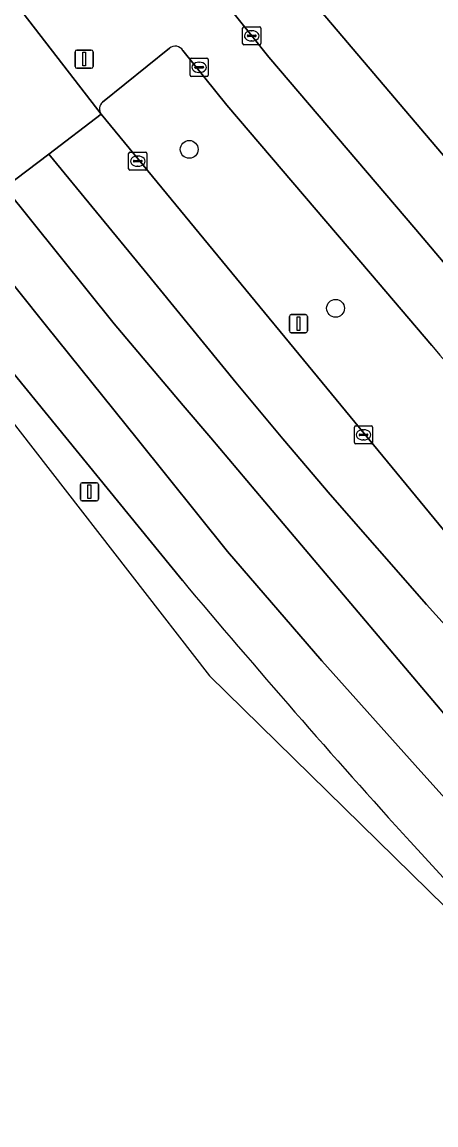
# Model space of a CAD drawing. Extents: x 159674 to 160531, y 382172 to 382904.
# Drawn here: x 159713.3 to 159736.1, y 382434.8 to 382495.4 of the extents above; entities that cross this region are included whole.
import ezdxf

# ---------------------------------------------------------------- set-up
doc = ezdxf.new("R2010")
doc.units = 0
for name, color, linetype in [('IMGEO_Berm_groen', 7, 'Continuous'), ('IMGEO_Boom', 7, 'Continuous'), ('IMGEO_Fietspad_gesloten', 7, 'Continuous'), ('IMGEO_Groenvoorziening', 7, 'Continuous'), ('IMGEO_Kolk', 7, 'Continuous'), ('IMGEO_Rijbaan_regionaal_gesloten', 7, 'Continuous'), ('IMGEO_Rioolput', 7, 'Continuous'), ('IMGEO_Verkeersbordpaal', 7, 'Continuous'), ('IMGEO_Verkeersregelinstallatiepaal', 7, 'Continuous'), ('IMGEO_Voetpad_open', 7, 'Continuous')]:
    doc.layers.add(name, color=color, linetype=linetype)

msp = doc.modelspace()

# ---------------------------------------------------------------- linework, layer by layer
at = {"layer": 'IMGEO_Berm_groen'}
for points in [[(159721.431, 382493.96), (159717.753, 382491.003)], [(159735.83, 382477.619), (159732.473, 382481.57), (159724.579, 382490.835), (159722.162, 382493.838)], [(159717.675, 382490.331), (159736.737, 382467.175)], [(159722.133, 382464.712), (159709.479, 382480.224), (159707.602, 382482.66)], [(159706.101, 382482.046), (159723.624, 382459.462), (159745.82, 382437.702), (159771.584, 382412.442), (159778.718, 382405.449), (159846.283, 382355.928), (159852.48, 382351.742), (159852.824, 382351.491), (159856.066, 382349.132), (159856.448, 382348.854), (159867.477, 382340.828), (159883.947, 382328.846), (159897.318, 382319.118), (159917.523, 382304.468), (159948.714, 382281.88), (159991.934, 382250), (160000, 382244.05), (160023.542, 382226.685)], [(159742.76, 382441.515), (159734.642, 382450.366)]]:
    msp.add_lwpolyline(points, dxfattribs=at)
for centre, radius, start, end in [((159721.743, 382493.577), 0.494, 31.93426, 129.11567), ((159718.083, 382490.624), 0.503, 131.07887, 215.67958), ((160055.532, 382751.077), 420.7, 220.54206, 223.55593), ((160089.016, 382771.989), 478.563, 219.94733, 222.22629)]:
    msp.add_arc(centre, radius, start, end, dxfattribs=at)
at = {"layer": 'IMGEO_Boom'}
for centre in [(159722.51, 382488.4), (159730.547, 382479.667)]:
    msp.add_circle(centre, 0.489, dxfattribs=at)
at = {"layer": 'IMGEO_Fietspad_gesloten'}
for points in [[(159738.563, 382479.736), (159734.953, 382484.005), (159726.89, 382493.468), (159725.943, 382494.638), (159721.639, 382500), (159720.333, 382501.627)], [(159713.452, 382495.818), (159717.675, 382490.331)], [(159717.753, 382491.003), (159721.431, 382493.96)], [(159722.162, 382493.838), (159724.579, 382490.835), (159732.473, 382481.57), (159735.83, 382477.619)]]:
    msp.add_lwpolyline(points, dxfattribs=at)
for centre, radius, start, end in [((159721.743, 382493.577), 0.494, 31.93426, 129.11567), ((159718.083, 382490.624), 0.503, 131.07887, 215.67958), ((160055.532, 382751.077), 420.7, 220.54206, 223.55593)]:
    msp.add_arc(centre, radius, start, end, dxfattribs=at)
at = {"layer": 'IMGEO_Groenvoorziening'}
msp.add_lwpolyline([(159734.936, 382510.752), (159731.233, 382518.883), (159728.146, 382519.23), (159728.413, 382518.679), (159731.42, 382512.522), (159731.166, 382508.938), (159725.466, 382501.271), (159725.736, 382500.938), (159726.495, 382500), (159727.869, 382498.304), (159729.753, 382495.977), (159736.673, 382487.82), (159737.831, 382486.455)], close=True, dxfattribs=at)
at = {"layer": 'IMGEO_Kolk'}
for p, q in [((159725.442, 382494.213), (159725.442, 382495.065)), ((159725.517, 382495.139), (159726.369, 382495.139)), ((159726.443, 382495.065), (159726.443, 382494.213)), ((159725.701, 382494.633), (159725.701, 382494.645)), ((159726.139, 382494.596), (159725.741, 382494.596)), ((159725.744, 382494.682), (159726.142, 382494.682)), ((159725.93, 382494.919), (159725.955, 382494.919)), ((159726.185, 382494.645), (159726.185, 382494.633)), ((159726.369, 382494.139), (159725.517, 382494.139)), ((159725.953, 382494.359), (159725.928, 382494.359)), ((159719.181, 382487.326), (159719.181, 382488.178)), ((159719.256, 382488.252), (159720.108, 382488.252)), ((159719.483, 382487.795), (159719.881, 382487.795)), ((159719.669, 382488.032), (159719.694, 382488.032)), ((159720.182, 382488.178), (159720.182, 382487.326)), ((159720.108, 382487.252), (159719.256, 382487.252)), ((159719.44, 382487.746), (159719.44, 382487.758)), ((159719.878, 382487.709), (159719.48, 382487.709)), ((159719.692, 382487.472), (159719.667, 382487.472)), ((159719.924, 382487.758), (159719.924, 382487.746)), ((159731.582, 382472.287), (159731.582, 382473.139)), ((159731.657, 382473.213), (159732.509, 382473.213)), ((159731.841, 382472.707), (159731.841, 382472.719)), ((159732.279, 382472.67), (159731.881, 382472.67)), ((159731.884, 382472.756), (159732.282, 382472.756)), ((159732.07, 382472.993), (159732.095, 382472.993)), ((159732.325, 382472.719), (159732.325, 382472.707)), ((159732.583, 382473.139), (159732.583, 382472.287)), ((159732.509, 382472.213), (159731.657, 382472.213)), ((159732.093, 382472.433), (159732.068, 382472.433))]:
    msp.add_line(p, q, dxfattribs=at)
for points in [[(159725.442, 382494.213), (159725.442, 382495.065)], [(159725.517, 382495.139), (159726.369, 382495.139)], [(159726.443, 382495.065), (159726.443, 382494.213)], [(159726.369, 382494.139), (159725.517, 382494.139)], [(159719.181, 382487.326), (159719.181, 382488.178)], [(159719.256, 382488.252), (159720.108, 382488.252)], [(159720.182, 382488.178), (159720.182, 382487.326)], [(159720.108, 382487.252), (159719.256, 382487.252)], [(159731.582, 382472.287), (159731.582, 382473.139)], [(159731.657, 382473.213), (159732.509, 382473.213)], [(159732.583, 382473.139), (159732.583, 382472.287)], [(159732.509, 382472.213), (159731.657, 382472.213)]]:
    msp.add_lwpolyline(points, dxfattribs=at)
for centre, radius, start, end in [((159725.519, 382495.063), 0.0765, 91.55205, 178.44795), ((159725.519, 382495.063), 0.0765, 91.55205, 178.44795), ((159726.367, 382495.063), 0.0765, 1.55205, 88.44795), ((159726.367, 382495.063), 0.0765, 1.55205, 88.44795), ((159725.741, 382494.642), 0.0403, 85.87752, 175.75265), ((159725.738, 382494.632), 0.0366, 178.93798, 274.71019), ((159726.142, 382494.639), 0.043, 264.86636, 352.45326), ((159726.146, 382494.644), 0.0386, 1.73085, 96.63898), ((159725.519, 382494.215), 0.0765, 181.55205, 268.44795), ((159725.519, 382494.215), 0.0765, 181.55205, 268.44795), ((159726.367, 382494.215), 0.0765, 271.55205, 358.44795), ((159726.367, 382494.215), 0.0765, 271.55205, 358.44795), ((159719.258, 382488.176), 0.0765, 91.55205, 178.44795), ((159719.258, 382488.176), 0.0765, 91.55205, 178.44795), ((159719.48, 382487.755), 0.0403, 85.87752, 175.75265), ((159719.885, 382487.757), 0.0386, 1.73085, 96.63898), ((159720.106, 382488.176), 0.0765, 1.55205, 88.44795), ((159720.106, 382488.176), 0.0765, 1.55205, 88.44795), ((159719.258, 382487.328), 0.0765, 181.55205, 268.44795), ((159719.258, 382487.328), 0.0765, 181.55205, 268.44795), ((159719.477, 382487.745), 0.0366, 178.93798, 274.71019), ((159719.881, 382487.752), 0.043, 264.86636, 352.45326), ((159720.106, 382487.328), 0.0765, 271.55205, 358.44795), ((159720.106, 382487.328), 0.0765, 271.55205, 358.44795), ((159731.659, 382473.137), 0.0765, 91.55205, 178.44795), ((159731.659, 382473.137), 0.0765, 91.55205, 178.44795), ((159731.881, 382472.716), 0.0403, 85.87752, 175.75265), ((159731.878, 382472.706), 0.0366, 178.93798, 274.71019), ((159732.282, 382472.713), 0.043, 264.86636, 352.45326), ((159732.286, 382472.718), 0.0386, 1.73085, 96.63898), ((159732.507, 382473.137), 0.0765, 1.55205, 88.44795), ((159732.507, 382473.137), 0.0765, 1.55205, 88.44795), ((159731.659, 382472.289), 0.0765, 181.55205, 268.44795), ((159731.659, 382472.289), 0.0765, 181.55205, 268.44795), ((159732.507, 382472.289), 0.0765, 271.55205, 358.44795), ((159732.507, 382472.289), 0.0765, 271.55205, 358.44795)]:
    msp.add_arc(centre, radius, start, end, dxfattribs=at)
for centre, major_axis, ratio, start_param, end_param in [((159725.929, 382494.639), (-0.387, 0.002), 0.722429, 4.712389, 7.853982), ((159725.954, 382494.639), (-0.39, 0.002), 0.717154, 1.570796, 4.712389), ((159719.668, 382487.752), (-0.387, 0.002), 0.722429, 4.712389, 7.853982), ((159719.693, 382487.752), (-0.39, 0.002), 0.717154, 1.570796, 4.712389), ((159732.069, 382472.713), (-0.387, 0.002), 0.722429, 4.712389, 7.853982), ((159732.094, 382472.713), (-0.39, 0.002), 0.717154, 1.570796, 4.712389)]:
    msp.add_ellipse(centre, major_axis=major_axis, ratio=ratio, start_param=start_param, end_param=end_param, dxfattribs=at)
at = {"layer": 'IMGEO_Rijbaan_regionaal_gesloten'}
for points in [[(159682.046, 382527.097), (159712.388, 382486.305), (159714.806, 382488.146), (159717.675, 382490.331), (159713.452, 382495.818), (159707.559, 382503.699), (159698.983, 382515.389), (159695.372, 382520.467), (159687.922, 382531.378), (159685.832, 382534.602), (159685.832, 382534.602), (159680.655, 382529.884)], [(159736.737, 382467.175), (159717.675, 382490.331), (159714.806, 382488.146), (159720.032, 382481.762), (159725.08, 382475.578), (159727.647, 382472.486), (159730.258, 382469.43), (159735.544, 382463.388), (159740.853, 382457.506), (159746.395, 382451.682), (159752.033, 382445.952), (159757.672, 382440.221), (159760.512, 382437.405), (159766.172, 382431.66), (159769.039, 382428.789), (159771.901, 382425.971), (159774.783, 382423.176), (159777.618, 382420.427), (159780.579, 382417.615)], [(159714.806, 382488.146), (159712.388, 382486.305), (159718.394, 382478.808), (159722.183, 382474.327), (159723.692, 382472.542), (159726.655, 382469.038), (159731.786, 382462.969), (159736.998, 382456.805), (159742.392, 382450.934), (159747.787, 382445.064), (159753.333, 382439.337), (159758.879, 382433.61), (159764.424, 382427.883), (159770.292, 382422.083), (159776.048, 382416.172), (159781.803, 382410.26), (159804.779, 382391.509)], [(159780.579, 382417.615), (159777.618, 382420.427), (159774.783, 382423.176), (159771.901, 382425.971), (159769.039, 382428.789), (159766.172, 382431.66), (159760.512, 382437.405), (159757.672, 382440.221), (159752.033, 382445.952), (159746.395, 382451.682), (159740.853, 382457.506), (159735.544, 382463.388), (159730.258, 382469.43), (159727.647, 382472.486), (159725.08, 382475.578), (159720.032, 382481.762), (159714.806, 382488.146)], [(159758.879, 382433.61), (159753.333, 382439.337), (159747.787, 382445.064), (159742.392, 382450.934), (159736.998, 382456.805), (159731.786, 382462.969), (159726.655, 382469.038), (159723.692, 382472.542), (159722.183, 382474.327), (159718.394, 382478.808), (159712.388, 382486.305), (159710.015, 382484.498), (159714.679, 382478.686), (159719.646, 382472.496), (159724.613, 382466.306), (159729.79, 382460.291), (159735.235, 382454.218), (159740.68, 382448.145), (159746.062, 382442.354), (159751.636, 382436.563), (159757.209, 382430.773)], [(159710.015, 382484.498), (159707.602, 382482.66), (159709.479, 382480.224), (159722.133, 382464.712)], [(159752.387, 382432.779), (159762.406, 382425.281), (159760.123, 382427.985), (159757.209, 382430.773), (159751.636, 382436.563), (159746.062, 382442.354), (159740.68, 382448.145), (159735.235, 382454.218), (159729.79, 382460.291), (159724.613, 382466.306), (159719.646, 382472.496), (159714.679, 382478.686), (159710.015, 382484.498)], [(159734.642, 382450.366), (159742.76, 382441.515)]]:
    msp.add_lwpolyline(points, dxfattribs=at)
msp.add_arc((160089.016, 382771.989), 478.563, 219.94733, 222.22629, dxfattribs=at)
at = {"layer": 'IMGEO_Rioolput'}
for p, q in [((159722.557, 382492.483), (159722.557, 382493.335)), ((159722.632, 382493.409), (159723.484, 382493.409)), ((159723.558, 382493.335), (159723.558, 382492.483)), ((159722.816, 382492.903), (159722.816, 382492.915)), ((159723.254, 382492.866), (159722.856, 382492.866)), ((159722.859, 382492.952), (159723.257, 382492.952)), ((159723.068, 382492.629), (159723.043, 382492.629)), ((159723.045, 382493.189), (159723.07, 382493.189)), ((159723.3, 382492.915), (159723.3, 382492.903)), ((159723.484, 382492.409), (159722.632, 382492.409))]:
    msp.add_line(p, q, dxfattribs=at)
for points in [[(159722.557, 382492.483), (159722.557, 382493.335)], [(159722.632, 382493.409), (159723.484, 382493.409)], [(159723.558, 382493.335), (159723.558, 382492.483)], [(159723.484, 382492.409), (159722.632, 382492.409)]]:
    msp.add_lwpolyline(points, dxfattribs=at)
for centre, radius, start, end in [((159722.634, 382493.333), 0.0765, 91.55205, 178.44795), ((159722.634, 382493.333), 0.0765, 91.55205, 178.44795), ((159723.482, 382493.333), 0.0765, 1.55205, 88.44795), ((159723.482, 382493.333), 0.0765, 1.55205, 88.44795), ((159722.856, 382492.912), 0.0403, 85.87752, 175.75265), ((159722.853, 382492.902), 0.0366, 178.93798, 274.71019), ((159723.257, 382492.909), 0.043, 264.86636, 352.45326), ((159723.261, 382492.914), 0.0386, 1.73085, 96.63898), ((159722.634, 382492.485), 0.0765, 181.55205, 268.44795), ((159722.634, 382492.485), 0.0765, 181.55205, 268.44795), ((159723.482, 382492.485), 0.0765, 271.55205, 358.44795), ((159723.482, 382492.485), 0.0765, 271.55205, 358.44795)]:
    msp.add_arc(centre, radius, start, end, dxfattribs=at)
for centre, major_axis, ratio, start_param, end_param in [((159723.044, 382492.909), (-0.387, 0.002), 0.722429, 4.712389, 7.853982), ((159723.069, 382492.909), (-0.39, 0.002), 0.717154, 1.570796, 4.712389)]:
    msp.add_ellipse(centre, major_axis=major_axis, ratio=ratio, start_param=start_param, end_param=end_param, dxfattribs=at)
at = {"layer": 'IMGEO_Verkeersbordpaal'}
for p, q in [((159728.11, 382479.322), (159728.9, 382479.322)), ((159728.9, 382479.322), (159728.11, 382479.322)), ((159728.01, 382478.422), (159728.01, 382479.222)), ((159728.01, 382479.222), (159728.01, 382478.422)), ((159729, 382479.222), (159729, 382478.422)), ((159729, 382478.422), (159729, 382479.222)), ((159728.9, 382478.322), (159728.11, 382478.322)), ((159728.11, 382478.322), (159728.9, 382478.322)), ((159716.529, 382469.183), (159716.529, 382469.983)), ((159716.529, 382469.983), (159716.529, 382469.183)), ((159716.629, 382470.083), (159717.419, 382470.083)), ((159717.419, 382470.083), (159716.629, 382470.083)), ((159717.519, 382469.983), (159717.519, 382469.183)), ((159717.519, 382469.183), (159717.519, 382469.983)), ((159717.419, 382469.083), (159716.629, 382469.083)), ((159716.629, 382469.083), (159717.419, 382469.083))]:
    msp.add_line(p, q, dxfattribs=at)
for points in [[(159728.43, 382479.197), (159728.58, 382479.197), (159728.58, 382478.447), (159728.43, 382478.447), (159728.43, 382479.197)], [(159716.949, 382469.958), (159717.099, 382469.958), (159717.099, 382469.208), (159716.949, 382469.208), (159716.949, 382469.958)]]:
    msp.add_lwpolyline(points, dxfattribs=at)
for centre, start, end in [((159728.11, 382479.222), 90, 180), ((159728.11, 382479.222), 90, 180), ((159728.9, 382479.222), 0, 90), ((159728.9, 382479.222), 360, 90), ((159728.11, 382478.422), 180, 270), ((159728.11, 382478.422), 180, 270), ((159728.9, 382478.422), 270, 0), ((159728.9, 382478.422), 270, 0), ((159716.629, 382469.983), 90, 180), ((159716.629, 382469.983), 90, 180), ((159717.419, 382469.983), 0, 90), ((159717.419, 382469.983), 360, 90), ((159716.629, 382469.183), 180, 270), ((159716.629, 382469.183), 180, 270), ((159717.419, 382469.183), 270, 0), ((159717.419, 382469.183), 270, 0)]:
    msp.add_arc(centre, 0.1, start, end, dxfattribs=at)
at = {"layer": 'IMGEO_Verkeersregelinstallatiepaal'}
for p, q in [((159716.341, 382493.859), (159717.131, 382493.859)), ((159717.131, 382493.859), (159716.341, 382493.859)), ((159716.241, 382492.959), (159716.241, 382493.759)), ((159716.241, 382493.759), (159716.241, 382492.959)), ((159717.231, 382493.759), (159717.231, 382492.959)), ((159717.231, 382492.959), (159717.231, 382493.759)), ((159717.131, 382492.859), (159716.341, 382492.859)), ((159716.341, 382492.859), (159717.131, 382492.859))]:
    msp.add_line(p, q, dxfattribs=at)
msp.add_lwpolyline([(159716.661, 382493.734), (159716.811, 382493.734), (159716.811, 382492.984), (159716.661, 382492.984), (159716.661, 382493.734)], dxfattribs=at)
for centre, start, end in [((159716.341, 382493.759), 90, 180), ((159716.341, 382493.759), 90, 180), ((159717.131, 382493.759), 0, 90), ((159717.131, 382493.759), 360, 90), ((159716.341, 382492.959), 180, 270), ((159716.341, 382492.959), 180, 270), ((159717.131, 382492.959), 270, 0), ((159717.131, 382492.959), 270, 0)]:
    msp.add_arc(centre, 0.1, start, end, dxfattribs=at)
at = {"layer": 'IMGEO_Voetpad_open'}
for points in [[(159741.717, 382481.898), (159737.831, 382486.455), (159736.673, 382487.82), (159729.753, 382495.977), (159727.869, 382498.304), (159726.495, 382500), (159725.736, 382500.938), (159725.466, 382501.271), (159723.64, 382503.526), (159723.438, 382503.776)], [(159720.333, 382501.627), (159721.639, 382500), (159725.943, 382494.638), (159726.89, 382493.468), (159734.953, 382484.005), (159738.563, 382479.736)]]:
    msp.add_lwpolyline(points, dxfattribs=at)

doc.saveas('drawing.dxf')
